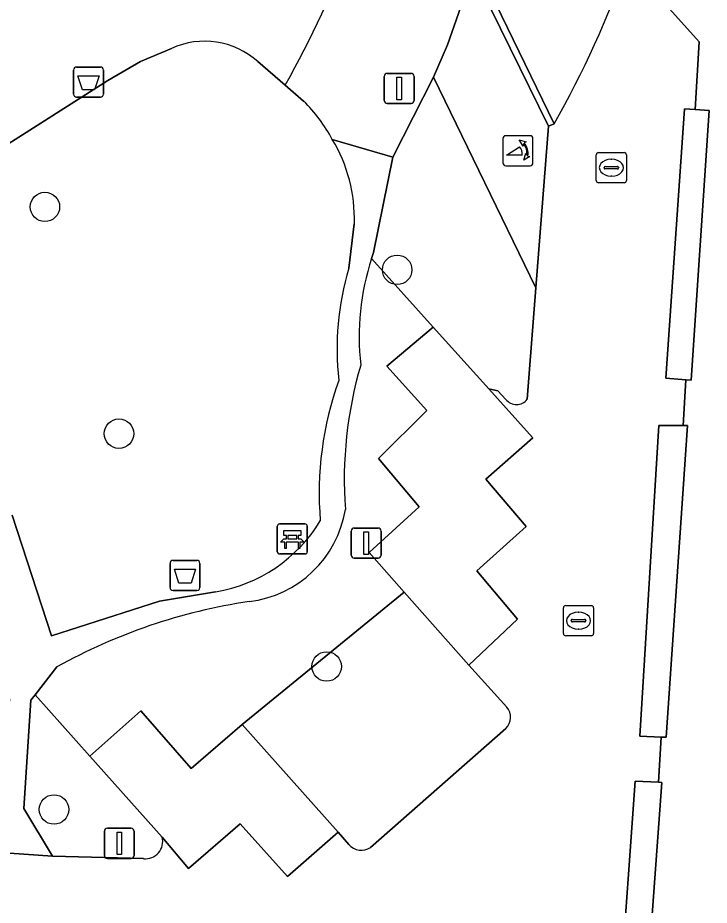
# Model space of a CAD drawing. Extents: x 159960 to 160866, y 382700 to 383354.
# Drawn here: x 160572.11 to 160595.08, y 383038.93 to 383068.42 of the extents above; entities that cross this region are included whole.
import ezdxf

# ---------------------------------------------------------------- set-up
doc = ezdxf.new("R2010")
doc.units = 0
for name, color, linetype in [('IMGEO_Afsluitpaal', 7, 'Continuous'), ('IMGEO_Afvalbak', 7, 'Continuous'), ('IMGEO_Bank', 7, 'Continuous'), ('IMGEO_Boom', 7, 'Continuous'), ('IMGEO_Groenvoorziening', 7, 'Continuous'), ('IMGEO_Haag', 7, 'Continuous'), ('IMGEO_Kolk', 7, 'Continuous'), ('IMGEO_Lichtmast', 7, 'Continuous'), ('IMGEO_Muur', 7, 'Continuous'), ('IMGEO_Parkeervlak_open', 7, 'Continuous'), ('IMGEO_Poller', 7, 'Continuous'), ('IMGEO_Rijbaan_lokaal_open', 7, 'Continuous'), ('IMGEO_Voetpad_open', 7, 'Continuous')]:
    doc.layers.add(name, color=color, linetype=linetype)

msp = doc.modelspace()

# ---------------------------------------------------------------- linework, layer by layer
at = {"layer": 'IMGEO_Afsluitpaal'}
for p, q in [((160575.088, 383041.486), (160575.878, 383041.486)), ((160575.878, 383041.486), (160575.088, 383041.486)), ((160574.988, 383040.586), (160574.988, 383041.386)), ((160574.988, 383041.386), (160574.988, 383040.586)), ((160575.978, 383041.386), (160575.978, 383040.586)), ((160575.978, 383040.586), (160575.978, 383041.386)), ((160575.878, 383040.486), (160575.088, 383040.486)), ((160575.088, 383040.486), (160575.878, 383040.486))]:
    msp.add_line(p, q, dxfattribs=at)
msp.add_lwpolyline([(160575.408, 383041.361), (160575.558, 383041.361), (160575.558, 383040.611), (160575.408, 383040.611), (160575.408, 383041.361)], dxfattribs=at)
for centre, start, end in [((160575.088, 383041.386), 90, 180), ((160575.088, 383041.386), 90, 180), ((160575.878, 383041.386), 0, 90), ((160575.878, 383041.386), 360, 90), ((160575.088, 383040.586), 180, 270), ((160575.088, 383040.586), 180, 270), ((160575.878, 383040.586), 270, 0), ((160575.878, 383040.586), 270, 0)]:
    msp.add_arc(centre, 0.1, start, end, dxfattribs=at)
at = {"layer": 'IMGEO_Afvalbak'}
for p, q in [((160573.966, 383065.879), (160573.966, 383066.679)), ((160573.966, 383066.679), (160573.966, 383065.879)), ((160574.066, 383066.779), (160574.856, 383066.779)), ((160574.856, 383066.779), (160574.066, 383066.779)), ((160574.956, 383066.679), (160574.956, 383065.879)), ((160574.956, 383065.879), (160574.956, 383066.679)), ((160574.856, 383065.779), (160574.066, 383065.779)), ((160574.066, 383065.779), (160574.856, 383065.779)), ((160577.17, 383049.486), (160577.17, 383050.286)), ((160577.17, 383050.286), (160577.17, 383049.486)), ((160577.27, 383050.386), (160578.06, 383050.386)), ((160578.06, 383050.386), (160577.27, 383050.386)), ((160578.16, 383050.286), (160578.16, 383049.486)), ((160578.16, 383049.486), (160578.16, 383050.286)), ((160578.06, 383049.386), (160577.27, 383049.386)), ((160577.27, 383049.386), (160578.06, 383049.386))]:
    msp.add_line(p, q, dxfattribs=at)
for points in [[(160574.109, 383066.493), (160574.813, 383066.493), (160574.664, 383066.023), (160574.258, 383066.023), (160574.109, 383066.493)], [(160577.313, 383050.1), (160578.017, 383050.1), (160577.868, 383049.63), (160577.462, 383049.63), (160577.313, 383050.1)]]:
    msp.add_lwpolyline(points, dxfattribs=at)
for centre, start, end in [((160574.066, 383066.679), 90, 180), ((160574.066, 383066.679), 90, 180), ((160574.856, 383066.679), 0, 90), ((160574.856, 383066.679), 360, 90), ((160574.066, 383065.879), 180, 270), ((160574.066, 383065.879), 180, 270), ((160574.856, 383065.879), 270, 0), ((160574.856, 383065.879), 270, 0), ((160577.27, 383050.286), 90, 180), ((160577.27, 383050.286), 90, 180), ((160578.06, 383050.286), 0, 90), ((160578.06, 383050.286), 360, 90), ((160577.27, 383049.486), 180, 270), ((160577.27, 383049.486), 180, 270), ((160578.06, 383049.486), 270, 0), ((160578.06, 383049.486), 270, 0)]:
    msp.add_arc(centre, 0.1, start, end, dxfattribs=at)
at = {"layer": 'IMGEO_Bank'}
for p, q in [((160580.728, 383050.675), (160580.728, 383051.516)), ((160580.728, 383051.516), (160580.728, 383050.675)), ((160580.803, 383051.6), (160581.644, 383051.6)), ((160581.644, 383051.6), (160580.803, 383051.6)), ((160581.728, 383051.525), (160581.728, 383050.684)), ((160581.728, 383050.684), (160581.728, 383051.525)), ((160581.037, 383051.106), (160581.037, 383051.212)), ((160581.081, 383051.212), (160581.081, 383051.106)), ((160581.369, 383051.218), (160581.087, 383051.218)), ((160581.375, 383051.106), (160581.375, 383051.212)), ((160581.419, 383051.212), (160581.419, 383051.106)), ((160581.425, 383050.998), (160581.032, 383050.998)), ((160581.087, 383051.1), (160581.369, 383051.1)), ((160581.653, 383050.6), (160580.812, 383050.6)), ((160580.812, 383050.6), (160581.653, 383050.6))]:
    msp.add_line(p, q, dxfattribs=at)
for points in [[(160581.031, 383051.218), (160580.945, 383051.218), (160580.945, 383051.379), (160581.508, 383051.379), (160581.508, 383051.218), (160581.425, 383051.218)], [(160580.975, 383050.998), (160580.833, 383050.998), (160580.945, 383051.1), (160581.031, 383051.1)], [(160581.025, 383050.991), (160581.025, 383050.784), (160580.982, 383050.784), (160580.982, 383050.991)], [(160581.425, 383051.1), (160581.508, 383051.1), (160581.62, 383050.998), (160581.481, 383050.998)], [(160581.475, 383050.991), (160581.475, 383050.784), (160581.431, 383050.784), (160581.431, 383050.991)]]:
    msp.add_lwpolyline(points, dxfattribs=at)
for centre, radius, start, end in [((160580.806, 383051.522), 0.0779, 92.4484, 184.2845), ((160580.806, 383051.522), 0.0779, 92.4484, 184.2845), ((160581.65, 383051.522), 0.0779, 2.4484, 94.2845), ((160581.65, 383051.522), 0.0779, 2.4484, 94.2845), ((160581.03, 383051.211), 0.00671, 2.8957, 87.1043), ((160581.087, 383051.211), 0.00671, 92.8957, 177.1043), ((160581.369, 383051.211), 0.00671, 2.8957, 87.1043), ((160581.426, 383051.211), 0.00671, 92.8957, 177.1043), ((160580.975, 383050.991), 0.00671, 2.8957, 87.1043), ((160581.032, 383050.991), 0.00671, 92.8957, 177.1043), ((160581.03, 383051.107), 0.00671, 272.8957, 357.1043), ((160581.087, 383051.107), 0.00671, 182.8957, 267.1043), ((160581.369, 383051.107), 0.00671, 272.8957, 357.1043), ((160581.426, 383051.107), 0.00671, 182.8957, 267.1043), ((160581.424, 383050.991), 0.00671, 2.8957, 87.1043), ((160581.481, 383050.991), 0.00671, 92.8957, 177.1043), ((160580.806, 383050.678), 0.0779, 182.4484, 274.2845), ((160580.806, 383050.678), 0.0779, 182.4484, 274.2845), ((160581.65, 383050.678), 0.0779, 272.4484, 4.2845), ((160581.65, 383050.678), 0.0779, 272.4484, 4.2845)]:
    msp.add_arc(centre, radius, start, end, dxfattribs=at)
at = {"layer": 'IMGEO_Boom'}
for centre in [(160573.013, 383062.133), (160584.711, 383060.042), (160575.472, 383054.599), (160582.369, 383046.862), (160573.315, 383042.11)]:
    msp.add_circle(centre, 0.489, dxfattribs=at)
at = {"layer": 'IMGEO_Groenvoorziening'}
for points in [[(160577.212, 383067.398), (160576.192, 383066.966), (160575.104, 383066.335), (160571.534, 383064.066), (160571.312, 383062.773), (160571.096, 383061.521), (160570.383, 383060.243), (160569.639, 383058.911), (160568.843, 383056.337)], [(160581.604, 383065.647), (160580.991, 383066.177), (160580.083, 383066.962)], [(160585.917, 383066.444), (160584.569, 383063.781), (160583.927, 383060.616), (160583.894, 383060.519), (160583.862, 383060.422), (160585.911, 383058.138), (160587.753, 383056.086), (160588.057, 383056.021), (160588.323, 383055.737)], [(160589.029, 383055.743), (160589.319, 383059.444), (160585.917, 383066.444)], [(160583.102, 383060.097), (160583.289, 383061.574)], [(160585.446, 383052.163), (160584.091, 383053.772), (160585.7, 383055.366), (160584.373, 383056.843), (160585.911, 383058.138), (160583.862, 383060.422)], [(160573.409, 383046.846), (160572.684, 383045.924), (160574.51, 383043.878), (160576.202, 383045.39), (160577.866, 383043.472), (160579.565, 383044.935), (160584.948, 383049.329), (160583.778, 383050.65), (160585.446, 383052.163)], [(160571.922, 383051.893), (160573.227, 383047.877), (160576.822, 383049.037), (160578.682, 383049.344)], [(160588.352, 383045.514), (160587.09, 383046.908), (160584.948, 383049.329), (160579.565, 383044.935), (160582.747, 383041.356), (160583.104, 383040.947)], [(160574.51, 383043.878), (160572.684, 383045.924), (160572.543, 383045.745), (160572.311, 383042.146), (160573.265, 383040.563), (160576.288, 383040.476)], [(160583.828, 383040.851), (160588.322, 383044.8)], [(160576.906, 383041.192), (160574.51, 383043.878)]]:
    msp.add_lwpolyline(points, dxfattribs=at)
for points in [[(160594.611, 383065.367), (160594.256, 383065.391), (160593.63, 383056.441), (160594.302, 383056.391), (160594.473, 383056.378), (160595.076, 383065.336)], [(160594.21, 383054.868), (160593.406, 383054.872), (160592.77, 383044.55), (160593.483, 383044.517), (160593.647, 383044.51), (160594.351, 383054.867)], [(160593.395, 383043.012), (160592.619, 383043.056), (160591.618, 383029.136), (160592.486, 383029.073), (160593.497, 383043.006)]]:
    msp.add_lwpolyline(points, close=True, dxfattribs=at)
for centre, radius, start, end in [((160578.315, 383064.993), 2.646, 48.0834, 114.6463), ((160578.016, 383061.966), 5.141, 27.9477, 45.7344), ((160578.196, 383061.739), 5.096, 358.1421, 31.1496), ((160591.888, 383057.817), 8.439, 162.0166, 186.3797), ((160592.313, 383057.4), 9.598, 163.6831, 186.1692), ((160596.461, 383053.075), 13.506, 163.6426, 184.2226), ((160593.277, 383052.617), 11.156, 160.3496, 184.712), ((160588.674, 383056.003), 0.44, 217.1517, 323.8222), ((160579.357, 383052.675), 3.683, 276.7874, 350.7251), ((160577.856, 383054.306), 5.03, 279.4544, 328.8109), ((160582.553, 383030.43), 18.791, 98.4497, 119.119), ((160587.948, 383045.173), 0.528, 315.0447, 40.1434), ((160576.35, 383041.047), 0.575, 263.8142, 14.589), ((160583.521, 383041.313), 0.555, 221.2666, 303.6271)]:
    msp.add_arc(centre, radius, start, end, dxfattribs=at)
at = {"layer": 'IMGEO_Haag'}
for points in [[(160594.473, 383056.378), (160595.076, 383065.336), (160594.611, 383065.367), (160594.256, 383065.391), (160593.63, 383056.441), (160594.302, 383056.391)], [(160593.647, 383044.51), (160594.351, 383054.867), (160594.21, 383054.868), (160593.406, 383054.872), (160592.77, 383044.55), (160593.483, 383044.517)], [(160592.486, 383029.073), (160593.497, 383043.006), (160593.395, 383043.012), (160592.619, 383043.056), (160591.618, 383029.136)]]:
    msp.add_lwpolyline(points, close=True, dxfattribs=at)
at = {"layer": 'IMGEO_Kolk'}
for p, q in [((160591.325, 383063.01), (160591.325, 383063.862)), ((160591.4, 383063.936), (160592.252, 383063.936)), ((160592.326, 383063.862), (160592.326, 383063.01)), ((160591.813, 383063.716), (160591.838, 383063.716)), ((160591.584, 383063.43), (160591.584, 383063.442)), ((160592.022, 383063.393), (160591.624, 383063.393)), ((160591.627, 383063.479), (160592.025, 383063.479)), ((160592.068, 383063.442), (160592.068, 383063.43)), ((160591.836, 383063.156), (160591.811, 383063.156)), ((160592.252, 383062.936), (160591.4, 383062.936)), ((160590.309, 383048.884), (160591.161, 383048.884)), ((160590.234, 383047.958), (160590.234, 383048.81)), ((160590.722, 383048.664), (160590.747, 383048.664)), ((160591.235, 383048.81), (160591.235, 383047.958)), ((160590.493, 383048.378), (160590.493, 383048.39)), ((160590.931, 383048.341), (160590.533, 383048.341)), ((160590.536, 383048.427), (160590.934, 383048.427)), ((160590.977, 383048.39), (160590.977, 383048.378)), ((160590.745, 383048.104), (160590.72, 383048.104)), ((160591.161, 383047.884), (160590.309, 383047.884))]:
    msp.add_line(p, q, dxfattribs=at)
for points in [[(160591.325, 383063.01), (160591.325, 383063.862)], [(160591.4, 383063.936), (160592.252, 383063.936)], [(160592.326, 383063.862), (160592.326, 383063.01)], [(160592.252, 383062.936), (160591.4, 383062.936)], [(160590.309, 383048.884), (160591.161, 383048.884)], [(160590.234, 383047.958), (160590.234, 383048.81)], [(160591.235, 383048.81), (160591.235, 383047.958)], [(160591.161, 383047.884), (160590.309, 383047.884)]]:
    msp.add_lwpolyline(points, dxfattribs=at)
for centre, radius, start, end in [((160591.402, 383063.86), 0.0765, 91.552, 178.448), ((160591.402, 383063.86), 0.0765, 91.552, 178.448), ((160592.25, 383063.86), 0.0765, 1.552, 88.448), ((160592.25, 383063.86), 0.0765, 1.552, 88.448), ((160591.624, 383063.439), 0.0403, 85.8775, 175.7526), ((160591.621, 383063.429), 0.0366, 178.938, 274.7102), ((160592.025, 383063.436), 0.043, 264.8664, 352.4533), ((160592.029, 383063.441), 0.0386, 1.7309, 96.639), ((160591.402, 383063.012), 0.0765, 181.552, 268.448), ((160591.402, 383063.012), 0.0765, 181.552, 268.448), ((160592.25, 383063.012), 0.0765, 271.552, 358.448), ((160592.25, 383063.012), 0.0765, 271.552, 358.448), ((160590.311, 383048.808), 0.0765, 91.552, 178.448), ((160590.311, 383048.808), 0.0765, 91.552, 178.448), ((160591.159, 383048.808), 0.0765, 1.552, 88.448), ((160591.159, 383048.808), 0.0765, 1.552, 88.448), ((160590.533, 383048.387), 0.0403, 85.8775, 175.7526), ((160590.53, 383048.377), 0.0366, 178.938, 274.7102), ((160590.934, 383048.384), 0.043, 264.8664, 352.4533), ((160590.938, 383048.389), 0.0386, 1.7309, 96.639), ((160590.311, 383047.96), 0.0765, 181.552, 268.448), ((160590.311, 383047.96), 0.0765, 181.552, 268.448), ((160591.159, 383047.96), 0.0765, 271.552, 358.448), ((160591.159, 383047.96), 0.0765, 271.552, 358.448)]:
    msp.add_arc(centre, radius, start, end, dxfattribs=at)
for centre, major_axis, ratio, start_param, end_param in [((160591.812, 383063.436), (-0.387, 0.002), 0.722429, 4.712389, 7.853982), ((160591.837, 383063.436), (-0.39, 0.002), 0.717154, 1.570796, 4.712389), ((160590.721, 383048.384), (-0.387, 0.002), 0.722429, 4.712389, 7.853982), ((160590.746, 383048.384), (-0.39, 0.002), 0.717154, 1.570796, 4.712389)]:
    msp.add_ellipse(centre, major_axis=major_axis, ratio=ratio, start_param=start_param, end_param=end_param, dxfattribs=at)
at = {"layer": 'IMGEO_Lichtmast'}
for p, q in [((160584.382, 383066.571), (160585.172, 383066.571)), ((160585.172, 383066.571), (160584.382, 383066.571)), ((160584.282, 383065.671), (160584.282, 383066.471)), ((160584.282, 383066.471), (160584.282, 383065.671)), ((160585.272, 383066.471), (160585.272, 383065.671)), ((160585.272, 383065.671), (160585.272, 383066.471)), ((160585.172, 383065.571), (160584.382, 383065.571)), ((160584.382, 383065.571), (160585.172, 383065.571)), ((160583.189, 383050.562), (160583.189, 383051.362)), ((160583.189, 383051.362), (160583.189, 383050.562)), ((160583.289, 383051.462), (160584.079, 383051.462)), ((160584.079, 383051.462), (160583.289, 383051.462)), ((160584.179, 383051.362), (160584.179, 383050.562)), ((160584.179, 383050.562), (160584.179, 383051.362)), ((160584.079, 383050.462), (160583.289, 383050.462)), ((160583.289, 383050.462), (160584.079, 383050.462))]:
    msp.add_line(p, q, dxfattribs=at)
for points in [[(160584.702, 383066.446), (160584.852, 383066.446), (160584.852, 383065.696), (160584.702, 383065.696), (160584.702, 383066.446)], [(160583.609, 383051.337), (160583.759, 383051.337), (160583.759, 383050.587), (160583.609, 383050.587), (160583.609, 383051.337)]]:
    msp.add_lwpolyline(points, dxfattribs=at)
for centre, start, end in [((160584.382, 383066.471), 90, 180), ((160584.382, 383066.471), 90, 180), ((160585.172, 383066.471), 0, 90), ((160585.172, 383066.471), 360, 90), ((160584.382, 383065.671), 180, 270), ((160584.382, 383065.671), 180, 270), ((160585.172, 383065.671), 270, 0), ((160585.172, 383065.671), 270, 0), ((160583.289, 383051.362), 90, 180), ((160583.289, 383051.362), 90, 180), ((160584.079, 383051.362), 0, 90), ((160584.079, 383051.362), 360, 90), ((160583.289, 383050.562), 180, 270), ((160583.289, 383050.562), 180, 270), ((160584.079, 383050.562), 270, 0), ((160584.079, 383050.562), 270, 0)]:
    msp.add_arc(centre, 0.1, start, end, dxfattribs=at)
at = {"layer": 'IMGEO_Muur'}
msp.add_lwpolyline([(160587.194, 383070.01), (160589.74, 383064.816), (160589.923, 383064.892), (160587.405, 383070.097), (160586.879, 383071.183), (160586.375, 383072.226), (160586.164, 383072.111)], close=True, dxfattribs=at)
at = {"layer": 'IMGEO_Parkeervlak_open'}
for points in [[(160587.658, 383053.087), (160589.22, 383054.459), (160589.005, 383054.69), (160587.753, 383056.086), (160585.911, 383058.138), (160584.373, 383056.843), (160585.7, 383055.366), (160584.091, 383053.772), (160585.446, 383052.163), (160583.778, 383050.65), (160584.948, 383049.329), (160587.09, 383046.908), (160588.704, 383048.435), (160587.361, 383050.044), (160589.001, 383051.516)], [(160574.51, 383043.878), (160576.906, 383041.192), (160577.784, 383040.153), (160579.492, 383041.633), (160581.074, 383039.886), (160582.747, 383041.356), (160579.565, 383044.935), (160577.866, 383043.472), (160576.202, 383045.39)]]:
    msp.add_lwpolyline(points, close=True, dxfattribs=at)
at = {"layer": 'IMGEO_Poller'}
for p, q in [((160589.126, 383064.5), (160588.318, 383064.5)), ((160589.126, 383064.5), (160588.318, 383064.5)), ((160588.224, 383064.405), (160588.224, 383063.598)), ((160588.224, 383064.405), (160588.224, 383063.598)), ((160589.22, 383063.598), (160589.22, 383064.405)), ((160589.22, 383063.598), (160589.22, 383064.405)), ((160588.318, 383063.503), (160589.126, 383063.503)), ((160588.318, 383063.503), (160589.126, 383063.503))]:
    msp.add_line(p, q, dxfattribs=at)
for points in [[(160588.903, 383064.229), (160588.891, 383064.156), (160588.766, 383064.361)], [(160588.766, 383064.361), (160588.997, 383064.295), (160588.926, 383064.263)], [(160588.859, 383063.856), (160588.346, 383063.856), (160588.776, 383064.131)], [(160588.919, 383063.684), (160588.985, 383063.915), (160589.015, 383063.847)], [(160589.051, 383063.82), (160589.123, 383063.809), (160588.919, 383063.684)]]:
    msp.add_lwpolyline(points, dxfattribs=at)
for centre, radius, start, end in [((160588.318, 383064.405), 0.0946, 90, 180), ((160588.318, 383064.405), 0.0946, 90, 180), ((160589.126, 383064.405), 0.0946, 0, 90), ((160589.126, 383064.405), 0.0946, 0, 90), ((160588.545, 383063.916), 0.476, 351.7527, 41.1691), ((160588.545, 383063.916), 0.516, 349.3569, 42.2912), ((160588.531, 383063.906), 0.332, 351.3247, 42.4854), ((160588.318, 383063.598), 0.0946, 180, 270), ((160588.318, 383063.598), 0.0946, 180, 270), ((160589.126, 383063.598), 0.0946, 270, 0), ((160589.126, 383063.598), 0.0946, 270, 0)]:
    msp.add_arc(centre, radius, start, end, dxfattribs=at)
at = {"layer": 'IMGEO_Rijbaan_lokaal_open'}
for points in [[(160591.616, 383026.743), (160592.299, 383026.734), (160592.486, 383029.073), (160591.618, 383029.136), (160592.619, 383043.056), (160593.395, 383043.012), (160593.483, 383044.517), (160592.77, 383044.55), (160593.406, 383054.872), (160594.21, 383054.868), (160594.302, 383056.391), (160593.63, 383056.441), (160594.256, 383065.391), (160594.611, 383065.367), (160594.743, 383067.618), (160592.368, 383070.27)], [(160589.923, 383064.892), (160589.74, 383064.816), (160589.319, 383059.444), (160589.029, 383055.743)], [(160588.323, 383055.737), (160588.057, 383056.021), (160587.753, 383056.086), (160589.005, 383054.69), (160589.22, 383054.459), (160587.658, 383053.087), (160589.001, 383051.516), (160587.361, 383050.044), (160588.704, 383048.435), (160587.09, 383046.908), (160588.352, 383045.514)], [(160588.322, 383044.8), (160583.828, 383040.851)], [(160583.104, 383040.947), (160582.747, 383041.356), (160581.074, 383039.886), (160579.492, 383041.633), (160577.784, 383040.153), (160576.906, 383041.192)], [(160573.265, 383040.563), (160570.549, 383040.748), (160567.431, 383040.961)], [(160576.288, 383040.476), (160573.265, 383040.563)]]:
    msp.add_lwpolyline(points, dxfattribs=at)
for centre, radius, start, end in [((160560.92, 383081.323), 33.334, 330.4682, 340.6359), ((160588.674, 383056.003), 0.44, 217.1517, 323.8222), ((160587.948, 383045.173), 0.528, 315.0447, 40.1434), ((160576.35, 383041.047), 0.575, 263.8142, 14.589), ((160583.521, 383041.313), 0.555, 221.2666, 303.6271)]:
    msp.add_arc(centre, radius, start, end, dxfattribs=at)
at = {"layer": 'IMGEO_Voetpad_open'}
for points in [[(160582.557, 383064.375), (160584.569, 383063.781), (160585.917, 383066.444), (160586.38, 383067.515), (160586.829, 383068.78), (160587.194, 383070.01), (160586.164, 383072.111), (160586.375, 383072.226), (160587.163, 383074.722), (160587.871, 383077.293)], [(160587.405, 383070.097), (160589.923, 383064.892)], [(160592.368, 383070.27), (160594.743, 383067.618), (160594.611, 383065.367), (160595.076, 383065.336), (160594.473, 383056.378), (160594.302, 383056.391), (160594.21, 383054.868), (160594.351, 383054.867), (160593.647, 383044.51), (160593.483, 383044.517), (160593.395, 383043.012), (160593.497, 383043.006), (160592.486, 383029.073)], [(160566.765, 383064.176), (160567.768, 383064.329), (160571.534, 383064.066), (160575.104, 383066.335), (160576.192, 383066.966), (160577.212, 383067.398)], [(160580.083, 383066.962), (160580.991, 383066.177)], [(160580.991, 383066.177), (160581.604, 383065.647)], [(160583.862, 383060.422), (160583.894, 383060.519), (160583.927, 383060.616), (160584.569, 383063.781), (160582.557, 383064.375)], [(160583.289, 383061.574), (160583.102, 383060.097)], [(160578.682, 383049.344), (160576.822, 383049.037), (160573.227, 383047.877), (160571.922, 383051.893)], [(160568.932, 383048.275), (160571.074, 383047.346), (160571.772, 383045.911), (160571.832, 383045.788), (160571.578, 383042.043), (160570.549, 383040.748), (160573.265, 383040.563), (160572.311, 383042.146), (160572.543, 383045.745), (160572.684, 383045.924), (160573.409, 383046.846)]]:
    msp.add_lwpolyline(points, dxfattribs=at)
msp.add_lwpolyline([(160589.74, 383064.816), (160587.194, 383070.01), (160586.829, 383068.78), (160586.38, 383067.515), (160585.917, 383066.444), (160589.319, 383059.444)], close=True, dxfattribs=at)
for centre, radius, start, end in [((160547.593, 383084.901), 38.289, 330.7241, 346.6839), ((160547.593, 383084.901), 38.289, 330.7241, 346.6839), ((160560.92, 383081.323), 33.334, 330.4682, 340.6359), ((160578.315, 383064.993), 2.646, 48.0834, 114.6463), ((160578.016, 383061.966), 5.141, 27.9477, 45.7344), ((160578.196, 383061.739), 5.096, 358.1421, 31.1496), ((160591.888, 383057.817), 8.439, 162.0166, 186.3797), ((160592.313, 383057.4), 9.598, 163.6831, 186.1692), ((160596.461, 383053.075), 13.506, 163.6426, 184.2226), ((160593.277, 383052.617), 11.156, 160.3496, 184.712), ((160579.357, 383052.675), 3.683, 276.7874, 350.7251), ((160577.856, 383054.306), 5.03, 279.4544, 328.8109), ((160582.553, 383030.43), 18.791, 98.4497, 119.119)]:
    msp.add_arc(centre, radius, start, end, dxfattribs=at)

doc.saveas('drawing.dxf')
